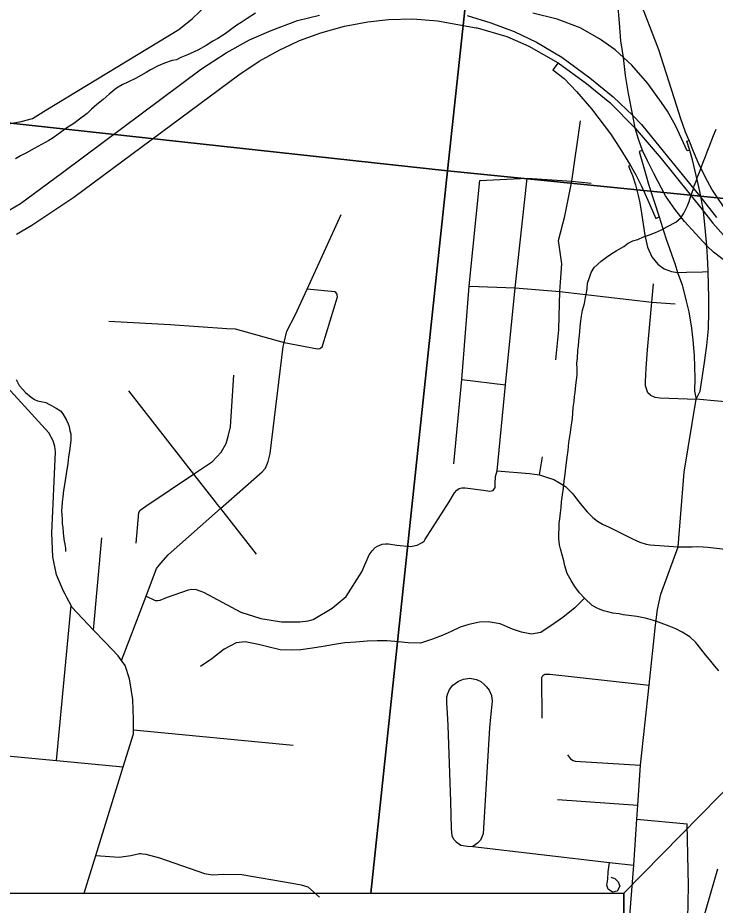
# Model space of a CAD drawing. Extents: x -8.2 to 38.5, y -0.1 to 21.9.
# Drawn here: x 4.362 to 5.137, y 17.376 to 18.362 of the extents above; entities that cross this region are included whole.
import ezdxf

# ---------------------------------------------------------------- set-up
doc = ezdxf.new("R2010")
doc.units = 0
for name, color, linetype in [('GM_X_Adjacent_County', 7, 'Continuous'), ('GM_X_Adjacent_County_Text', 7, 'Continuous'), ('GM_X_Airport_Location_Class_3', 7, 'Continuous'), ('GM_X_Interstate_Location', 7, 'Continuous'), ('GM_X_Minor_River', 7, 'Continuous'), ('GM_X_State_Location', 7, 'Continuous'), ('GM_X_Township_Subdivision_Text', 7, 'Continuous'), ('GM_X_Township_Text', 7, 'Continuous'), ('GM_X_US_Location', 7, 'Continuous')]:
    doc.layers.add(name, color=color, linetype=linetype)

msp = doc.modelspace()

# ---------------------------------------------------------------- linework, layer by layer
at = {"layer": 'GM_X_Adjacent_County'}
for points in [[(5.03564, 17.38985), (5.48132, 17.8434), (5.03564, 17.08755)], [(2.24986, 17.38985), (5.03564, 17.38985), (5.03564, 16.66998), (2.24986, 16.66998)]]:
    msp.add_lwpolyline(points, close=True, dxfattribs=at)
at = {"layer": 'GM_X_Adjacent_County_Text'}
for points in [[(3.94314, 19.29912), (4.94575, 19.17922), (4.83948, 18.19258), (3.84833, 18.30047)], [(5.93961, 19.07468), (5.83799, 18.09248), (4.83948, 18.19258), (4.94575, 19.17922)]]:
    msp.add_lwpolyline(points, close=True, dxfattribs=at)
for points in [[(3.75128, 17.38985), (3.84833, 18.30047), (4.83948, 18.19258), (4.75441, 17.38985)], [(4.75441, 17.38985), (4.83948, 18.19258), (5.83799, 18.09248), (5.7325, 17.12325), (5.03564, 17.19219)]]:
    msp.add_lwpolyline(points, dxfattribs=at)
at = {"layer": 'GM_X_Airport_Location_Class_3'}
for points in [[(5.20069, 18.07549), (5.19877, 18.08399), (5.188, 18.10083), (5.17789, 18.11335), (5.15294, 18.14309), (5.14056, 18.1608), (5.13343, 18.17193), (5.12624, 18.18514), (5.11815, 18.20181), (5.11289, 18.21405), (5.10812, 18.22595), (5.10389, 18.23547), (5.09839, 18.25121), (5.09696, 18.25603), (5.07444, 18.32695), (5.0517, 18.38554), (5.05002, 18.3895), (5.03134, 18.44025), (5.02967, 18.44478), (5.0256, 18.45583), (5.02053, 18.46952), (5.01729, 18.47942), (5.0148, 18.49062), (5.01022, 18.5218)], [(5.12377, 18.11354), (5.10306, 18.13621), (5.09211, 18.14983), (5.08176, 18.16461), (5.06867, 18.18943), (5.06181, 18.20351), (5.05627, 18.21496), (5.05183, 18.22774), (5.04826, 18.23998), (5.04567, 18.25383), (5.04071, 18.2785), (5.03738, 18.2985), (5.03496, 18.31848), (5.03211, 18.33695), (5.03082, 18.35686), (5.02878, 18.37839), (5.02847, 18.38186), (5.02636, 18.40497), (5.02402, 18.42304), (5.02419, 18.43358), (5.02661, 18.43978), (5.02967, 18.44478)], [(4.66519, 18.33251), (4.67524, 18.33724), (4.69871, 18.34557), (4.72503, 18.35303), (4.75113, 18.35785), (4.77394, 18.3607), (4.80114, 18.36114), (4.82855, 18.35895), (4.87142, 18.35145)], [(4.87142, 18.35145), (4.87242, 18.35127), (4.90552, 18.34181), (4.92988, 18.33088), (4.96268, 18.31222)], [(4.41105, 18.15419), (4.42433, 18.16309), (4.60769, 18.29907), (4.63028, 18.31443), (4.65331, 18.32693), (4.66519, 18.33251)], [(4.96268, 18.31222), (4.99393, 18.28942), (5.01981, 18.26837), (5.04826, 18.23998), (5.07683, 18.20608), (5.12396, 18.14776), (5.13452, 18.13414), (5.15842, 18.10716), (5.17224, 18.09225), (5.19045, 18.0747), (5.19454, 18.07088), (5.21332, 18.05385)], [(4.36072, 18.122), (4.37783, 18.13194), (4.41105, 18.15419)], [(5.21332, 18.05385), (5.20565, 18.05382), (5.19597, 18.05666), (5.16147, 18.08193), (5.13531, 18.10198), (5.12791, 18.109), (5.12377, 18.11354)]]:
    msp.add_lwpolyline(points, dxfattribs=at)
at = {"layer": 'GM_X_Interstate_Location'}
for points in [[(5.10873, 18.2151), (5.10599, 18.21444), (5.09338, 18.24197), (5.08394, 18.25864), (5.07724, 18.26849), (5.06234, 18.28933), (5.04434, 18.30977), (5.03496, 18.31848), (5.02599, 18.32679), (5.00861, 18.33915), (4.98698, 18.3514), (4.96156, 18.361), (4.93452, 18.36757)], [(4.96268, 18.31222), (4.95671, 18.3046), (4.96907, 18.29484), (4.98281, 18.28064), (4.99965, 18.26112), (5.02068, 18.23353), (5.03101, 18.2175), (5.04291, 18.19842), (5.04886, 18.18798), (5.05494, 18.17607), (5.05882, 18.16733), (5.06235, 18.15979), (5.07097, 18.13963), (5.07462, 18.14133)], [(5.1157, 17.93887), (5.12041, 17.9477), (5.12503, 17.97928), (5.12782, 17.99823), (5.1294, 18.01694), (5.12989, 18.03565), (5.12987, 18.05115), (5.12915, 18.08071), (5.12892, 18.08996), (5.12791, 18.109), (5.12627, 18.12485), (5.12396, 18.14776), (5.1214, 18.16247), (5.11871, 18.17464), (5.1118, 18.20479), (5.10873, 18.2151), (5.10566, 18.22541), (5.10812, 18.22595)], [(5.05627, 18.21496), (5.05261, 18.2139), (5.06031, 18.18674)], [(5.04291, 18.19842), (5.0406, 18.19757), (5.0451, 18.18713), (5.04838, 18.1768), (5.05154, 18.16514), (5.05324, 18.15676), (5.05506, 18.14546), (5.05882, 18.12104), (5.06174, 18.10768), (5.06648, 18.09699), (5.07316, 18.08885), (5.08021, 18.08363), (5.08859, 18.08047), (5.09527, 18.0795), (5.10511, 18.07999), (5.12296, 18.08035), (5.12915, 18.08071)], [(5.06031, 18.18674), (5.06296, 18.17741), (5.07462, 18.14133)], [(5.07462, 18.14133), (5.08203, 18.11764), (5.09247, 18.08849), (5.09527, 18.0795), (5.10025, 18.06565), (5.10462, 18.04755), (5.10766, 18.03577), (5.1107, 18.01755)], [(5.1107, 18.01755), (5.11227, 18.00431), (5.11373, 17.9873), (5.11446, 17.96203), (5.11385, 17.94758), (5.1157, 17.93887)]]:
    msp.add_lwpolyline(points, dxfattribs=at)
at = {"layer": 'GM_X_Minor_River'}
for points in [[(4.62618, 18.36746), (4.61689, 18.36163), (4.61031, 18.35724), (4.60567, 18.35433), (4.59986, 18.3503), (4.59248, 18.34479), (4.58435, 18.33931), (4.57894, 18.33641), (4.57159, 18.33167), (4.56233, 18.32659), (4.55077, 18.3212), (4.54347, 18.31836), (4.53846, 18.31583), (4.53349, 18.31483), (4.52505, 18.31202), (4.51812, 18.30916), (4.50963, 18.30445), (4.50461, 18.30154), (4.49302, 18.29501), (4.48532, 18.29142), (4.478, 18.28781), (4.47181, 18.28418), (4.46365, 18.27755), (4.45702, 18.27164), (4.45003, 18.26613), (4.44419, 18.26096), (4.43911, 18.25615), (4.43058, 18.24991), (4.42436, 18.24513), (4.41662, 18.24002), (4.40963, 18.23488), (4.40149, 18.22902), (4.39647, 18.22611), (4.38837, 18.22177), (4.38025, 18.21704), (4.37176, 18.21233), (4.3652, 18.20908), (4.35941, 18.20582)], [(4.99476, 18.06168), (4.9953, 18.06775), (4.99737, 18.07379), (4.99904, 18.07945), (5.00262, 18.08507), (5.01041, 18.09208), (5.01624, 18.09649), (5.02205, 18.10052), (5.02707, 18.10343), (5.03558, 18.10852), (5.04024, 18.1122), (5.04563, 18.11472), (5.05099, 18.11609), (5.05754, 18.11895), (5.06407, 18.12144), (5.0706, 18.12392), (5.07752, 18.12677), (5.08409, 18.1304), (5.09335, 18.13547), (5.0992, 18.14064), (5.10199, 18.14551), (5.10598, 18.15264), (5.10804, 18.15829), (5.11011, 18.16471), (5.11257, 18.17112), (5.11384, 18.17565), (5.11588, 18.18093), (5.11753, 18.18583), (5.11958, 18.1911), (5.12163, 18.19676), (5.12368, 18.20203), (5.12613, 18.20844), (5.12816, 18.21333), (5.13022, 18.21899), (5.13513, 18.2318), (5.13797, 18.23857)], [(5.14106, 17.63677), (5.13665, 17.64223), (5.13077, 17.64963), (5.12634, 17.6547), (5.1212, 17.66132), (5.11568, 17.66833), (5.109, 17.67461), (5.1004, 17.6798), (5.09327, 17.68343), (5.08575, 17.68668), (5.07107, 17.69204), (5.06579, 17.69371), (5.06088, 17.69499), (5.04991, 17.6972), (5.04385, 17.69813), (5.03475, 17.69915), (5.03021, 17.70004), (5.02339, 17.70099), (5.01773, 17.70229), (5.01282, 17.70357), (5.0068, 17.70602), (5.00043, 17.70963), (4.99227, 17.71709), (4.98636, 17.72373), (4.98123, 17.73073), (4.97684, 17.73733), (4.97249, 17.74506), (4.97006, 17.75351), (4.96869, 17.75926), (4.96697, 17.76578), (4.96524, 17.7723), (4.96385, 17.77691), (4.96326, 17.7834), (4.96374, 17.80091), (4.96425, 17.80584), (4.96519, 17.81229), (4.96573, 17.81837), (4.96629, 17.82483), (4.96725, 17.83242), (4.9686, 17.84), (4.96919, 17.8476), (4.97016, 17.85557), (4.97111, 17.8624), (4.97164, 17.8681), (4.97257, 17.87416), (4.97353, 17.88175), (4.97453, 17.89048), (4.97636, 17.90186), (4.9769, 17.90794), (4.97779, 17.91248), (4.9783, 17.91742), (4.97939, 17.92958), (4.98033, 17.93602), (4.98086, 17.94172), (4.98137, 17.94628), (4.98234, 17.95425), (4.98378, 17.96525), (4.98359, 17.97211), (4.98338, 17.97859), (4.98392, 17.98429), (4.98453, 17.99303), (4.98504, 17.99759), (4.98559, 18.00405), (4.98612, 18.00936), (4.98663, 18.0143), (4.98724, 18.02266), (4.9886, 18.031), (4.98954, 18.03745), (4.99165, 18.04501), (4.99297, 18.05182), (4.99386, 18.05675), (4.99476, 18.06168)], [(4.36038, 17.96054), (4.36362, 17.95397), (4.36768, 17.94929), (4.37063, 17.94616), (4.37696, 17.94103), (4.38069, 17.93826), (4.38408, 17.93703), (4.38975, 17.93573), (4.39315, 17.93487), (4.39652, 17.93325), (4.39952, 17.93164), (4.40477, 17.92883), (4.40963, 17.92565), (4.4122, 17.92253), (4.4162, 17.91557), (4.41798, 17.91133), (4.41904, 17.90825), (4.42006, 17.90365), (4.42111, 17.90019), (4.42092, 17.89334), (4.41944, 17.88082), (4.41852, 17.87475), (4.41755, 17.86716), (4.41572, 17.85579), (4.41431, 17.84592), (4.41294, 17.8372), (4.41199, 17.83037), (4.41145, 17.8243), (4.41091, 17.8186), (4.41081, 17.8148), (4.41106, 17.81022), (4.4113, 17.80488), (4.41156, 17.80068), (4.41219, 17.79571), (4.41243, 17.79037), (4.41309, 17.78655), (4.41369, 17.78082), (4.41437, 17.77775), (4.415, 17.77316), (4.41528, 17.76935)], [(4.99192, 17.71748), (4.98124, 17.70688), (4.96768, 17.69618), (4.95802, 17.68956), (4.94334, 17.67965), (4.93303, 17.67762), (4.92168, 17.6798), (4.91188, 17.68308), (4.89797, 17.68912), (4.88472, 17.69135), (4.87521, 17.69082), (4.86337, 17.68844), (4.85379, 17.68525), (4.8438, 17.68055), (4.83381, 17.67623), (4.82307, 17.67193), (4.80966, 17.66769), (4.79599, 17.66802), (4.785, 17.66905), (4.77248, 17.67011), (4.76147, 17.67038), (4.75044, 17.66989), (4.73787, 17.66867), (4.72569, 17.66783), (4.71387, 17.66621), (4.70127, 17.66386), (4.68945, 17.66224), (4.67648, 17.66027), (4.66583, 17.65977), (4.65368, 17.66007), (4.64008, 17.66344), (4.6295, 17.66598), (4.61476, 17.669), (4.60486, 17.6681), (4.59138, 17.66082), (4.57782, 17.65012), (4.56507, 17.64168)]]:
    msp.add_lwpolyline(points, dxfattribs=at)
at = {"layer": 'GM_X_State_Location'}
for points in [[(4.33956, 18.14129), (4.36522, 18.1562), (4.41193, 18.1905), (4.56612, 18.30565), (4.59353, 18.32363), (4.61963, 18.33789), (4.64376, 18.3482), (4.67293, 18.35938), (4.69727, 18.36552)], [(4.66519, 18.33251), (4.67524, 18.33724), (4.69871, 18.34557), (4.72503, 18.35303), (4.75113, 18.35785), (4.77394, 18.3607), (4.80114, 18.36114), (4.82855, 18.35895), (4.87142, 18.35145)], [(4.86133, 18.36508), (4.88787, 18.35697), (4.91375, 18.3471), (4.93832, 18.33547), (4.96661, 18.31859), (4.99786, 18.29579), (5.02374, 18.27473), (5.04567, 18.25383), (5.05522, 18.2438), (5.08077, 18.21244), (5.1214, 18.16247), (5.13845, 18.1405)], [(4.87142, 18.35145), (4.87242, 18.35127), (4.90552, 18.34181), (4.92988, 18.33088), (4.96268, 18.31222)], [(4.41105, 18.15419), (4.42433, 18.16309), (4.60769, 18.29907), (4.63028, 18.31443), (4.65331, 18.32693), (4.66519, 18.33251)], [(4.96268, 18.31222), (4.99393, 18.28942), (5.01981, 18.26837), (5.04826, 18.23998), (5.07683, 18.20608), (5.12396, 18.14776), (5.13452, 18.13414), (5.15842, 18.10716), (5.17224, 18.09225), (5.19045, 18.0747), (5.19454, 18.07088), (5.21332, 18.05385)], [(4.36072, 18.122), (4.37783, 18.13194), (4.41105, 18.15419)]]:
    msp.add_lwpolyline(points, dxfattribs=at)
at = {"layer": 'GM_X_Township_Subdivision_Text'}
for p, q in [((4.95997, 17.98244), (4.96333, 18.0158)), ((4.85568, 17.96063), (4.90397, 17.95459)), ((4.94163, 17.85447), (4.94504, 17.87468)), ((4.44632, 17.68223), (4.45563, 17.78472)), ((4.40525, 17.53736), (4.42134, 17.70942)), ((4.4907, 17.57151), (4.66818, 17.55445)), ((4.96194, 17.49398), (5.05109, 17.48758)), ((5.04982, 17.47224), (5.10582, 17.46702))]:
    msp.add_line(p, q, dxfattribs=at)
for points in [[(4.96528, 18.06853), (4.96671, 18.08914), (4.96303, 18.11483), (4.97003, 18.14203), (4.97782, 18.18087), (4.9874, 18.24808)], [(4.8756, 18.18152), (4.92822, 18.18442), (4.97782, 18.18087), (4.99931, 18.17875)], [(4.89032, 17.83714), (4.89255, 17.84043), (4.89255, 17.84502), (4.89282, 17.85276), (4.89492, 17.85919), (4.90397, 17.95459), (4.91459, 18.06251), (4.92822, 18.18442)], [(4.84662, 17.86706), (4.85568, 17.96063), (4.86352, 18.06412), (4.8756, 18.18152)], [(4.47747, 17.64833), (4.50465, 17.71967), (4.5164, 17.7505), (4.52107, 17.75648), (4.52922, 17.76581), (4.58731, 17.8171), (4.6335, 17.8579), (4.63729, 17.86221), (4.64019, 17.86953), (4.64263, 17.87822), (4.65717, 17.99716), (4.65816, 18.00169), (4.66092, 18.01418), (4.67039, 18.03221), (4.68362, 18.0611), (4.72157, 18.14397)], [(4.86352, 18.06412), (4.91459, 18.06251), (4.96457, 18.05823), (5.0665, 18.04656), (5.09247, 18.04475)], [(4.96333, 18.0158), (4.96342, 18.01664), (4.96457, 18.05823), (4.96528, 18.06853)], [(5.06502, 17.94315), (5.06223, 17.94594), (5.06091, 17.94907), (5.05976, 17.95351), (5.05943, 17.95827), (5.06025, 17.97307), (5.0619, 17.99345), (5.0665, 18.04656), (5.06831, 18.06694)], [(4.65816, 18.00169), (4.69518, 17.99455), (4.69774, 17.99496), (4.699, 17.99559), (4.70045, 17.99705), (4.70099, 17.99895), (4.7172, 18.05248), (4.71712, 18.05416), (4.7169, 18.05552), (4.71566, 18.05707), (4.71431, 18.05788), (4.68362, 18.0611)], [(4.46316, 18.02543), (4.53132, 18.02171), (4.59453, 18.01737), (4.60362, 18.01675), (4.65816, 18.00169)], [(4.49377, 17.77877), (4.49658, 17.81289), (4.49817, 17.81551), (4.50435, 17.81991), (4.55741, 17.85548), (4.57848, 17.86961), (4.58823, 17.87999), (4.59379, 17.88934), (4.59632, 17.89877), (4.59845, 17.90783), (4.60226, 17.96549)], [(4.48523, 17.94812), (4.55741, 17.85548), (4.58135, 17.82475)], [(5.06502, 17.94315), (5.06995, 17.94101), (5.07538, 17.94035), (5.1157, 17.93887)], [(4.89492, 17.85919), (4.93087, 17.8563), (4.94163, 17.85447), (4.94951, 17.85224), (4.95764, 17.84948), (4.96407, 17.84594), (4.97063, 17.84161), (4.97877, 17.83347), (4.98529, 17.82503), (4.99478, 17.81339), (5.00112, 17.80725), (5.00613, 17.80315), (5.01169, 17.79987), (5.01916, 17.7965), (5.03045, 17.79113), (5.04511, 17.78348), (5.0534, 17.77993), (5.06014, 17.77747), (5.06488, 17.77683), (5.09584, 17.77448), (5.11148, 17.77473), (5.11698, 17.77497), (5.12383, 17.77473), (5.12884, 17.77424), (5.14802, 17.77192)], [(4.50465, 17.71967), (4.5139, 17.71533), (4.51475, 17.71504), (4.51771, 17.71504), (4.52024, 17.71548), (4.52751, 17.71837), (4.55196, 17.727), (4.55523, 17.72746), (4.56031, 17.72721), (4.5686, 17.72439), (4.60989, 17.70192), (4.63213, 17.69502), (4.6552, 17.69152), (4.67568, 17.69149), (4.68481, 17.69249), (4.69015, 17.69385), (4.71126, 17.70634), (4.72708, 17.71932), (4.74433, 17.74707), (4.75268, 17.7659), (4.75585, 17.77023), (4.75928, 17.77374), (4.76186, 17.77542), (4.76695, 17.77776), (4.77058, 17.77801), (4.77417, 17.77799), (4.78324, 17.77668), (4.79838, 17.77485), (4.806, 17.7766), (4.81136, 17.77951), (4.81354, 17.78114), (4.81447, 17.78251), (4.84137, 17.82481), (4.84741, 17.83465), (4.8499, 17.8378), (4.85266, 17.83938), (4.85555, 17.84016), (4.85922, 17.84016), (4.87943, 17.83767), (4.88652, 17.83662), (4.89032, 17.83714)], [(4.58135, 17.82475), (4.58375, 17.82168), (4.58731, 17.8171), (4.62685, 17.76635)], [(4.94479, 17.58433), (4.94442, 17.62937), (4.94544, 17.63179), (4.9477, 17.63311), (4.95347, 17.63303), (4.98047, 17.63008), (5.06354, 17.621)], [(4.84678, 17.44966), (4.84487, 17.45371), (4.84386, 17.46169), (4.84319, 17.49183), (4.84016, 17.5763), (4.83943, 17.58975), (4.83871, 17.60089), (4.83871, 17.60797), (4.83987, 17.61188), (4.84189, 17.61607), (4.84565, 17.62099), (4.85187, 17.62547), (4.85722, 17.6275), (4.86445, 17.62865), (4.87183, 17.62721), (4.87646, 17.62504), (4.88007, 17.622), (4.88296, 17.61896), (4.886, 17.61535)], [(4.886, 17.61535), (4.8886, 17.60956), (4.88918, 17.60306), (4.88745, 17.58541), (4.88643, 17.5737), (4.87939, 17.45562), (4.87636, 17.44887), (4.87287, 17.44539), (4.86759, 17.44168)], [(4.9728, 17.54351), (4.97613, 17.53927), (4.97917, 17.53744), (4.98139, 17.53651), (5.05411, 17.53195)], [(5.10883, 17.32558), (5.10677, 17.36102), (5.10725, 17.39804), (5.10582, 17.46702)], [(4.84678, 17.44966), (4.84915, 17.44685), (4.85454, 17.44325), (4.86174, 17.44202), (4.86759, 17.44168), (5.01962, 17.42409), (5.0465, 17.42098)], [(4.44885, 17.4319), (4.47471, 17.42982), (4.48768, 17.43177), (4.49722, 17.43381), (4.499, 17.43389), (4.50072, 17.43376), (4.50443, 17.43325), (4.51952, 17.42906), (4.5696, 17.41183), (4.57829, 17.41009), (4.59084, 17.41091), (4.61097, 17.41078), (4.66694, 17.401), (4.67715, 17.39922), (4.68431, 17.39676), (4.69731, 17.38541)], [(5.02123, 17.40769), (5.02534, 17.40632), (5.02917, 17.40249), (5.03109, 17.39757), (5.02807, 17.39209), (5.02287, 17.39099), (5.01795, 17.39428), (5.01658, 17.39893), (5.01767, 17.4055), (5.01795, 17.41372), (5.01962, 17.42409)]]:
    msp.add_lwpolyline(points, dxfattribs=at)
at = {"layer": 'GM_X_Township_Text'}
for points in [[(4.34576, 18.24334), (4.36592, 18.24712), (4.37853, 18.25061), (4.39318, 18.25974), (4.54113, 18.34951), (4.55623, 18.36167), (4.57956, 18.38426), (4.61642, 18.41677), (4.63268, 18.42967), (4.66849, 18.45043), (4.84262, 18.52473), (4.84392, 18.52509), (4.84561, 18.52524), (4.84854, 18.5254), (4.85515, 18.52518), (4.87446, 18.52356), (4.88036, 18.52313), (4.9716, 18.51785), (4.99551, 18.51873), (5.01022, 18.5218)], [(4.41666, 17.71846), (4.41478, 17.72207), (4.41301, 17.72549), (4.40523, 17.74343), (4.40089, 17.7636), (4.40003, 17.78982), (4.40399, 17.88019), (4.4033, 17.88627), (4.40151, 17.89236), (4.39651, 17.90147), (4.28822, 18.01968)], [(5.03564, 17.28855), (5.03848, 17.31818), (5.0465, 17.42098), (5.04982, 17.47224), (5.05109, 17.48758), (5.05411, 17.53195), (5.06354, 17.621), (5.0706, 17.68768), (5.07298, 17.70509), (5.07649, 17.72209), (5.09584, 17.77448), (5.10254, 17.85768), (5.1157, 17.93887)], [(5.35688, 17.91372), (5.29371, 17.92079), (5.21582, 17.9295), (5.1642, 17.93444), (5.1157, 17.93887)], [(4.47931, 17.53035), (4.49065, 17.56703), (4.4907, 17.57151), (4.49082, 17.58298), (4.48991, 17.60502), (4.48635, 17.62785), (4.48157, 17.64272), (4.47747, 17.64833), (4.47372, 17.65343), (4.45909, 17.66878), (4.44632, 17.68223), (4.42231, 17.70754), (4.42134, 17.70942), (4.41666, 17.71846)], [(3.96663, 17.38985), (3.98877, 17.43333), (4.00088, 17.45131), (4.01132, 17.46098), (4.06517, 17.4975), (4.13727, 17.54108), (4.13814, 17.54161), (4.16422, 17.5559), (4.17413, 17.55836), (4.19119, 17.55764), (4.2991, 17.54742), (4.40525, 17.53736), (4.47931, 17.53035)], [(4.43584, 17.38985), (4.44885, 17.4319), (4.47931, 17.53035)]]:
    msp.add_lwpolyline(points, dxfattribs=at)
at = {"layer": 'GM_X_US_Location'}
msp.add_lwpolyline([(5.11958, 17.34637), (5.14005, 17.41698)], dxfattribs=at)

doc.saveas('drawing.dxf')
